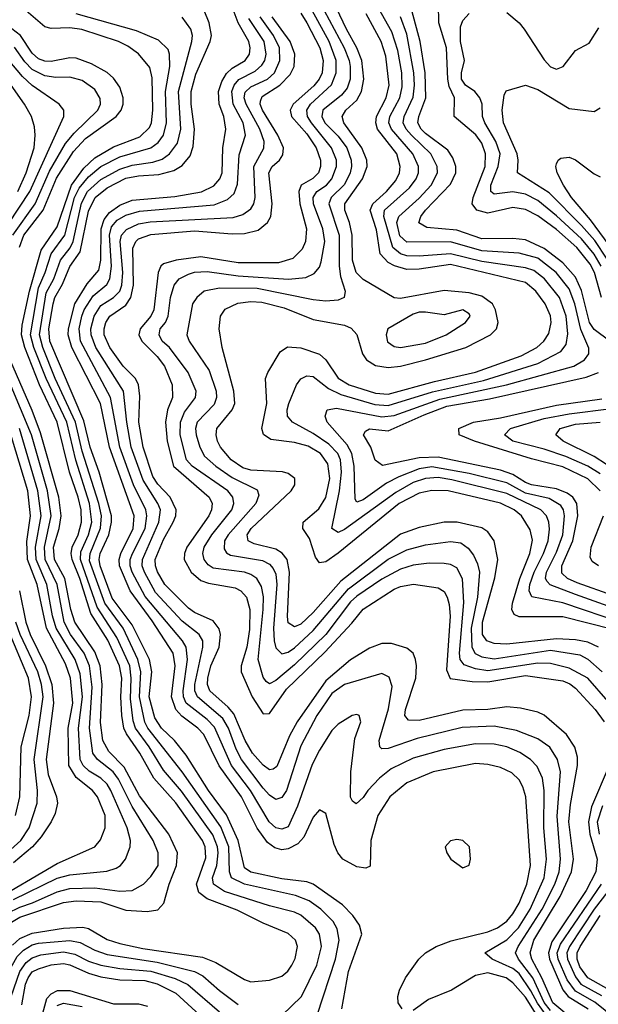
# Model space of a CAD drawing. Header units: inches. Extents: x 884549 to 1028252, y 526810 to 653624.
# Tile 411 of 656: x 905750 to 907604, y 634805 to 637960. Entities that reach past the tile are written whole.
import ezdxf

# ---------------------------------------------------------------- set-up
doc = ezdxf.new("R2010")
doc.units = ezdxf.units.IN
doc.header["$MEASUREMENT"] = 0
doc.layers.add('A9603', color=7, linetype='Continuous')

msp = doc.modelspace()

# ---------------------------------------------------------------- linework, layer by layer
at = {"layer": 'A9603', "color": 5}
for points, elevation in [([(906660.9, 638110), (906788.8, 637870), (906805.4, 637830), (906808.9, 637810), (906808, 637770), (906798.8, 637741.2), (906781.2, 637718.8), (906720.5, 637670), (906717.6, 637650), (906726.8, 637630), (906770, 637587), (906797.4, 637550), (906812.1, 637510), (906812.6, 637490), (906808.3, 637470), (906790, 637431.7), (906747.6, 637390), (906740.3, 637370), (906772.9, 637270), (906773.1, 637170), (906777.2, 637137.2), (906792.4, 637090), (906789.7, 637070), (906770, 637061.5), (906730, 637058.7), (906690, 637062.7), (906510, 637098.5), (906390, 637099.7), (906340.7, 637090), (906316.7, 637070), (906303.7, 637050), (906285.3, 636950), (906292.9, 636930), (906356.2, 636836.2), (906379, 636770), (906380.7, 636750), (906372.4, 636727.6), (906318.5, 636670), (906313.2, 636650), (906314.7, 636630), (906326.4, 636590), (906342.1, 636562.1), (906377.6, 636530), (906430, 636493.1), (906510, 636453.7), (906516.3, 636436.3), (906506.7, 636410), (906417.9, 636310), (906406, 636290), (906404.5, 636264.5), (906412, 636252), (906424.8, 636244.8), (906527.2, 636227.2), (906550, 636215.9), (906562.1, 636202.1), (906570, 636183.1), (906573.1, 636150), (906562.7, 636010), (906564.5, 635970), (906570, 635947.6), (906590, 635928.4), (906610, 635933), (906630, 635947.3), (906690, 636003.3), (906803.5, 636136.5), (906930, 636231.2), (906990, 636261.1), (907050, 636277.9), (907130, 636288.5), (907163.5, 636283.5), (907187, 636267), (907203.8, 636243.8), (907216.5, 636216.5), (907222.5, 636190), (907216.1, 636110), (907196.7, 636010), (907198.1, 635950), (907209.3, 635929.3), (907230, 635918.1), (907270, 635912.1), (907450, 635940.4), (907544.7, 635924.7), (907570, 635910.6), (907616.4, 635870)], 2940), ([(907604.2, 635950), (907570, 635965.3), (907530, 635972.5), (907470, 635975.8), (907310, 635959.5), (907270, 635961.5), (907246.7, 635970), (907232.9, 635990), (907233, 636030), (907271.7, 636171.7), (907282, 636230), (907269.5, 636290), (907250, 636319), (907230, 636331.8), (907151.3, 636350), (907110, 636350.5), (907030, 636333.2), (906970, 636311.8), (906779, 636161), (906690, 636060.1), (906650, 636023.7), (906630, 636014.6), (906610, 636027.8), (906607.5, 636047.5), (906613.9, 636190), (906606.9, 636230), (906591, 636251), (906570, 636263.2), (906500.9, 636280.9), (906481.2, 636290), (906478.9, 636310), (906490.9, 636330), (906619.4, 636450), (906631.5, 636470), (906631.1, 636490), (906610, 636505.9), (906591.8, 636511.8), (906490, 636516.3), (906464.2, 636524.2), (906427.1, 636550), (906393.3, 636590), (906383.8, 636610), (906379.4, 636630), (906381.5, 636650), (906430.3, 636709.7), (906438.6, 636730), (906436.1, 636770), (906398.7, 636910), (906388.2, 636970), (906393.2, 637010), (906407.5, 637032.5), (906448.2, 637051.8), (906490, 637057.5), (906525, 637055), (906596.5, 637036.5), (906690, 636999.6), (906790, 636981.3), (906811.8, 636971.8), (906830, 636951.7), (906848.3, 636890), (906861, 636870), (906890, 636852.1), (906930, 636845.5), (906970, 636849.8), (907050.1, 636870.1), (907179.2, 636910), (907258.4, 636950), (907277.5, 636970), (907282.5, 636990), (907274.6, 637030), (907264.5, 637050), (907230, 637074.3), (907190, 637085.2), (907110, 637092.9), (906970, 637067.1), (906950, 637068.9), (906850, 637127.4), (906827.8, 637150), (906816.3, 637190), (906815.2, 637270), (906806.3, 637310), (906790.9, 637350), (906791.4, 637370), (906848.2, 637450), (906862.7, 637490), (906862.1, 637510), (906846.2, 637550), (906788, 637630), (906782.8, 637650), (906795, 637670), (906830, 637702.4), (906845.3, 637730), (906851.8, 637770), (906845.6, 637830), (906830.2, 637870), (906796.8, 637930), (906720.8, 638090)], 2920), ([(907640.3, 636930), (907590, 636968), (907575.8, 636990), (907550, 637092.5), (907530, 637134.9), (907490, 637181.6), (907430, 637227.3), (907370, 637255.2), (907330, 637259.6), (907230, 637258.3), (907150, 637285.6), (907054.3, 637294.3), (907028.9, 637308.9), (907035.4, 637330), (907050.2, 637350), (907130, 637432.8), (907146.7, 637470), (907146.8, 637490), (907137.7, 637517.7), (907121.7, 637541.7), (907050, 637595.8), (907035.9, 637610), (907025.4, 637630), (907028.2, 637650), (907051.2, 637710), (907048.4, 637790), (907033.3, 637890), (906979.6, 638090)], 2820), ([(905726, 634994), (905750, 635015.7), (905790, 635033.1), (905890, 635049.4), (905951.9, 635051.9), (905970, 635047.4), (906030, 635012.6), (906070, 634999.4), (906144, 634984), (906335.6, 634955.6), (906378.5, 634938.5), (906470, 634885), (906490, 634877.5), (906550, 634882.7), (906590, 634895), (906609, 634911), (906621.4, 634930), (906632.1, 634952.1), (906639.3, 634990), (906633.6, 635010), (906610, 635032.3), (906530, 635064.5), (906446.3, 635106.3), (906350, 635142.5), (906323.1, 635163.1), (906316.5, 635190), (906345.6, 635274.4), (906343.5, 635310), (906335.6, 635330), (906250, 635450.5), (906179.7, 635530), (906135, 635610), (906091.5, 635671.5), (906083.7, 635690), (906076.9, 635730), (906073.3, 635790), (906076.3, 635850), (906069.8, 635890), (906031.9, 635971.9), (905977.4, 636057.4), (905942.1, 636170), (905917.7, 636230), (905914.1, 636250), (905918, 636270), (905936.4, 636310), (905947.8, 636350), (905946.6, 636390), (905937.3, 636430), (905909.5, 636510.5), (905870, 636670), (905813.2, 636790), (905765.7, 636910), (905755.8, 636950), (905758, 636981.9), (905780.6, 637090), (905818.5, 637221.5), (905870, 637296.4), (905915.6, 637430), (905955.5, 637484.5), (905990, 637517.1), (906050, 637552.7), (906134.6, 637585.4), (906165.4, 637614.6), (906172.2, 637630), (906176.1, 637670), (906174.2, 637774.2), (906166.6, 637806.6), (906130.6, 637850.6), (906095.9, 637875.9), (906066.5, 637890), (905949, 637929), (905910, 637934.2), (905850, 637932.1), (905830, 637937.8), (905747.9, 638007.9)], 3180), ([(906974.7, 634790), (906962.2, 634810), (906961.3, 634830), (906967, 634850), (906985.5, 634890), (907028.6, 634950), (907049.4, 634970), (907084.1, 634990), (907131.7, 635008.3), (907250, 635037.2), (907280.7, 635050), (907310, 635071.6), (907330, 635095.1), (907350, 635129.2), (907375.1, 635190), (907386.7, 635250), (907371.6, 635470), (907362.3, 635502.3), (907350, 635524.1), (907326.3, 635546.3), (907290, 635564.1), (907250, 635573.6), (907210, 635576.4), (907074, 635550), (906990, 635514.3), (906936.1, 635470), (906897.3, 635410), (906874.6, 635330), (906872.2, 635247.8), (906859.1, 635240.9), (906830, 635245.3), (906785, 635270), (906769.5, 635290), (906757.6, 635317.6), (906730, 635416.2), (906710, 635428.5), (906690, 635404.2), (906659.9, 635340.1), (906641.2, 635318.8), (906610, 635302.9), (906590, 635300.3), (906566.8, 635306.8), (906543.6, 635323.6), (906510, 635369.1), (906459.9, 635470), (906388.7, 635568.7), (906339.8, 635670), (906320.7, 635690), (906268.7, 635728.7), (906250, 635750), (906236.2, 635790), (906247.8, 635890), (906240.9, 635930), (906173.7, 636033.7), (906103.5, 636130), (906069.4, 636210), (906068, 636230), (906073.7, 636250), (906112.7, 636330), (906116.1, 636370), (906037.5, 636590), (906008.2, 636730), (905916.9, 636910), (905904.4, 636950), (905905.4, 636970), (905926.7, 637050), (905965.9, 637114.1), (906002.7, 637157.3), (906009.8, 637190.2), (906010.8, 637290), (906020.4, 637319.6), (906037.5, 637342.5), (906070, 637366.3), (906110, 637382.3), (906246.4, 637393.6), (906331.7, 637408.3), (906371.8, 637428.2), (906390.9, 637450), (906398.1, 637470), (906401, 637550), (906410.3, 637610), (906404, 637650), (906389, 637690), (906386.4, 637730), (906397.4, 637762.6), (906412.2, 637787.8), (906430, 637804.7), (906471.8, 637830), (906485.7, 637850), (906488.5, 637870), (906483.9, 637890), (906449.5, 637950), (906426.8, 638010)], 3080), ([(907685.8, 636025.8), (907490, 636091.1), (907390.3, 636110.3), (907382.1, 636130), (907384.2, 636150), (907397.7, 636190), (907428.2, 636250), (907442.7, 636290), (907447.2, 636327.2), (907444.7, 636350), (907437.6, 636370), (907419.7, 636390), (907310, 636441.8), (907133.8, 636486.2), (907090, 636493.2), (907050, 636490.5), (907010, 636476.8), (906954.7, 636445.3), (906790, 636326.2), (906770, 636317.3), (906750, 636329.7), (906774.8, 636450), (906780.4, 636510), (906778, 636550), (906769, 636570), (906740.4, 636600.4), (906690, 636634.4), (906623.7, 636670), (906607.9, 636690), (906606.8, 636710), (906612, 636730), (906636.3, 636790), (906650.4, 636809.6), (906670, 636818.7), (906690, 636817.1), (906738.9, 636778.9), (906779.1, 636759.1), (906887, 636727), (906930, 636724), (907072.4, 636767.6), (907235.8, 636804.2), (907410, 636858.4), (907483.3, 636896.7), (907500.3, 636919.7), (907506.5, 636953.5), (907500.5, 637010), (907479.2, 637070), (907431.4, 637130), (907396.5, 637156.5), (907370, 637165.1), (907230, 637185), (907130, 637210.3), (907030, 637202.6), (906990, 637204), (906969.9, 637210), (906945.4, 637230), (906916.2, 637330), (906918.6, 637350), (906998.9, 637421.1), (907019.8, 637450), (907027.2, 637470), (907027.3, 637490), (907009.1, 637530), (906940.5, 637610), (906932.6, 637630), (906936.1, 637650), (906967.4, 637710), (906975.2, 637744.8), (906973.8, 637790), (906961.2, 637861.2), (906941.9, 637921.9), (906890, 638014.8)], 2860), ([(907613.7, 637070), (907591.7, 637150), (907577.3, 637177.3), (907535.2, 637230), (907470, 637288.4), (907410, 637331.4), (907370, 637352.4), (907330, 637358.8), (907250, 637340.2), (907214.2, 637350), (907199.6, 637370), (907202.4, 637390), (907240.9, 637490), (907242.4, 637530), (907230, 637564.5), (907211.6, 637591.6), (907142.1, 637650), (907142.5, 637710), (907126.1, 637746.1), (907121, 637770), (907117.7, 637870), (907092.6, 637950), (907091.2, 638010)], 2780), ([(906590, 634768.9), (906652.4, 634830), (906701.2, 634930), (906716.1, 634990), (906709.7, 635029.7), (906697, 635050), (906650, 635090.3), (906630, 635099.8), (906550, 635120.1), (906406.2, 635166.2), (906370.3, 635190), (906367.8, 635210), (906380.9, 635250), (906385.8, 635290), (906383, 635310), (906368.3, 635348.3), (906267.9, 635487.9), (906210, 635555.2), (906164.5, 635630), (906121, 635690), (906113.2, 635713.2), (906104.2, 635784.2), (906106.9, 635850), (906102.1, 635890), (906060.9, 635980.9), (905997.9, 636077.9), (905944.2, 636230), (905945.3, 636254.7), (905969.6, 636310), (905980.3, 636350), (905973, 636410), (905928.9, 636548.9), (905901.1, 636670), (905834.2, 636810), (905794.7, 636910), (905784.5, 636950), (905810, 637101.1), (905831.7, 637150), (905850.8, 637210), (905893.9, 637270), (905925.2, 637390), (905940, 637420), (905970, 637457.1), (906010, 637489.6), (906070, 637520.6), (906170, 637549.8), (906193.1, 637566.9), (906210.5, 637590), (906220.2, 637630), (906216.8, 637730), (906230.5, 637810.5), (906229.9, 637849.9), (906224.9, 637864.9), (906194.3, 637894.3), (906124.2, 637924.2), (905930, 637979.5)], 3160), ([(906782.1, 634790), (906803.4, 634910), (906845.4, 635030), (906838.6, 635058.6), (906817.5, 635090), (906784, 635124), (906690, 635190.3), (906670, 635197.2), (906590, 635206.8), (906490, 635228.6), (906470, 635242.8), (906449.3, 635330), (906412.4, 635412.4), (906354.1, 635490), (906282.9, 635602.9), (906245.6, 635650), (906204.2, 635690), (906182.6, 635722.6), (906164.1, 635790), (906172.5, 635870), (906165, 635910), (906110, 636021.1), (906046.3, 636106.3), (906007.5, 636210), (906003.9, 636230), (906007.6, 636250), (906035, 636310), (906044.2, 636350), (906043.9, 636370), (906004.3, 636510), (905975.6, 636590), (905954.8, 636674.8), (905846.1, 636930), (905842.6, 636970), (905857.2, 637050), (905862.2, 637070), (905886.7, 637113.3), (905910.3, 637169.7), (905943.6, 637216.4), (905970, 637347), (905991.8, 637390), (906030, 637421.4), (906090, 637452.6), (906130, 637460.1), (906195.7, 637464.3), (906243.3, 637476.7), (906270, 637492.8), (906296.2, 637523.8), (906305.8, 637554.2), (906309.7, 637610), (906299.3, 637690), (906299.5, 637730), (906314, 637786), (906359.5, 637890), (906363.8, 637910), (906356.7, 637950), (906340.7, 637990)], 3120), ([(906650, 637981.4), (906669.5, 637950), (906711.5, 637870), (906722.1, 637830), (906718.4, 637790), (906709.2, 637770), (906691.7, 637748.3), (906625.6, 637690), (906616.1, 637670), (906620.7, 637650), (906670, 637594.7), (906699.7, 637550), (906713.9, 637510), (906713.4, 637490), (906706.6, 637470), (906688.7, 637451.3), (906651.7, 637430), (906643.7, 637410), (906647.3, 637370), (906668.5, 637290), (906665.6, 637250), (906654.7, 637225.3), (906624.7, 637195.3), (906578.6, 637181.4), (906450, 637181.5), (906330, 637200.8), (906250.6, 637189.4), (906210, 637177.7), (906201.5, 637170), (906193.2, 637150), (906179.5, 637030), (906170.1, 637009.9), (906135.8, 636970), (906131.5, 636950), (906141.1, 636930), (906190, 636881.2), (906213.1, 636850), (906238.4, 636790), (906238.9, 636750), (906223.4, 636710), (906216.7, 636670), (906222.6, 636610), (906242.6, 636530), (906356.5, 636430), (906366, 636410), (906364.5, 636390), (906356, 636370), (906284.8, 636270), (906277.2, 636250), (906276.7, 636230), (906299.3, 636190), (906330, 636163.5), (906354.3, 636154.3), (906439.5, 636139.5), (906458.6, 636130), (906476.3, 636110), (906486.7, 636070), (906486, 636006), (906477.8, 635950), (906459.5, 635890), (906458.8, 635870), (906494.1, 635790), (906530, 635736.1), (906550, 635736.7), (906605, 635815), (906726.9, 635933.1), (906813.8, 636026.2), (906850, 636071.6), (906950, 636135.4), (906970, 636144.2), (907010.9, 636150.9), (907090, 636139.9), (907110, 636127.8), (907119.6, 636110), (907126.2, 636086.2), (907128.7, 636048.7), (907116.8, 635876.8), (907129, 635849), (907199.7, 635839.7), (907250, 635838.4), (907370, 635858.2), (907490, 635841.9), (907512.4, 635832.4), (907530, 635818.4), (907593.5, 635750), (907622.4, 635710)], 2980), ([(907635.5, 635775.5), (907569.8, 635849.8), (907510, 635882), (907450, 635896.8), (907410, 635898.5), (907250, 635873.6), (907210, 635879.8), (907173.4, 635893.4), (907161.3, 635910), (907158.9, 635930), (907172.8, 636092.8), (907168.7, 636168.7), (907150, 636203.6), (907130, 636214.7), (907110, 636218.1), (907061.5, 636218.5), (907010, 636212.3), (906970, 636199.9), (906910, 636167.8), (906830, 636112.9), (906810, 636094.3), (906730, 635990.5), (906630, 635893.3), (906570, 635842.9), (906550, 635831.8), (906539.4, 635839.4), (906530, 635852.9), (906514.2, 635910), (906529.8, 636070), (906530.4, 636110.4), (906524, 636144), (906509.3, 636169.3), (906490, 636182.5), (906469.5, 636189.5), (906370, 636203.1), (906353.2, 636213.2), (906340.3, 636230), (906336, 636250), (906340.5, 636270), (906365.3, 636310), (906429, 636390), (906436, 636410), (906432.9, 636430), (906416.5, 636450), (906302.4, 636530), (906284, 636550), (906264, 636630), (906264.6, 636670), (906277.2, 636702.8), (906312.5, 636750), (906314.7, 636770), (906289.9, 636830), (906229.8, 636909.8), (906206.5, 636930), (906196, 636950), (906199.6, 636970), (906216.5, 636990), (906225.7, 637010), (906232.8, 637070), (906244.5, 637110), (906260.2, 637130), (906290, 637145.3), (906310, 637151.1), (906350, 637153), (906450, 637139.8), (906611.2, 637128.8), (906666, 637134), (906693.3, 637146.7), (906710, 637167.7), (906715.9, 637184.1), (906726.9, 637250), (906721.1, 637290), (906691.5, 637370), (906690.2, 637390), (906701.4, 637410), (906732.4, 637430), (906750.1, 637449.9), (906765, 637490), (906764.6, 637510), (906749.2, 637550), (906684.4, 637630), (906672, 637650), (906669.2, 637670), (906681.1, 637690), (906748.9, 637751.1), (906764, 637790), (906763.7, 637830), (906740.7, 637890), (906686.3, 637990)], 2960), ([(907650, 636006.1), (907490, 636046.4), (907350, 636047.2), (907334, 636054), (907326, 636070), (907328.4, 636090), (907352.3, 636170), (907384.3, 636250), (907392.7, 636292.7), (907385, 636325), (907357.4, 636370), (907333.7, 636390), (907290, 636410.5), (907122.4, 636450), (907070, 636451.5), (907030, 636443.2), (906965, 636410), (906770, 636250.5), (906730, 636223), (906710, 636219.7), (906697.8, 636237.8), (906678, 636298), (906656.9, 636330), (906658, 636350), (906707.7, 636392.3), (906730.9, 636429.1), (906743.4, 636490), (906737.4, 636537.4), (906713.2, 636570), (906674, 636594), (906630, 636605.8), (906554.8, 636614.8), (906530.7, 636630.7), (906525.6, 636650), (906541.1, 636730), (906537.4, 636810), (906544.9, 636830), (906584.5, 636895.5), (906608.2, 636911.8), (906650, 636908.7), (906710, 636888), (906730.2, 636870.2), (906770, 636811.7), (906805.8, 636790), (906890, 636763.1), (906930, 636760.5), (907078.8, 636801.2), (907210, 636830.8), (907356.8, 636883.2), (907406.6, 636910), (907428.7, 636930), (907445, 636955), (907452.6, 636990), (907450, 637011.7), (907433.7, 637050), (907403.9, 637090), (907370, 637117.7), (907130, 637175.5), (907030, 637160.6), (906990, 637159.3), (906951, 637171), (906930, 637182.7), (906905, 637210), (906892.9, 637287.1), (906873, 637350), (906881, 637370), (906925.4, 637410), (906955.2, 637444.8), (906966.7, 637470), (906969.1, 637490), (906957.7, 637530), (906896.2, 637610), (906890.4, 637630), (906893.4, 637650), (906924.2, 637710), (906933.7, 637750), (906923, 637843), (906908.3, 637890), (906859.5, 637979.5)], 2880), ([(907613.1, 637170), (907590, 637209.2), (907550, 637257.9), (907470, 637332), (907410, 637380.8), (907370, 637401.1), (907330, 637408.3), (907270, 637401), (907259.3, 637410), (907258.7, 637430), (907283.2, 637490), (907289, 637530), (907275.3, 637570), (907240.1, 637630), (907232.9, 637650), (907231.2, 637690), (907224, 637710), (907207.8, 637730), (907177.9, 637750), (907165.1, 637770), (907164.9, 637790), (907174.9, 637830), (907162.2, 637890), (907162.2, 637937.8), (907170, 637958), (907190, 637980.3)], 2760), ([(907310, 637983.6), (907350, 637950.7), (907366.5, 637930), (907430, 637831.3), (907450, 637809.6), (907470, 637801.9), (907491.3, 637810), (907530, 637861.8), (907574.7, 637885.3), (907605.6, 637934.4)], 2760), ([(906703.1, 634770), (906761.6, 634950), (906772.9, 635010), (906766.7, 635046.7), (906753.9, 635070), (906714.9, 635110), (906676.8, 635136.8), (906633.5, 635153.5), (906469.8, 635189.8), (906428.6, 635210), (906421.7, 635230), (906419.3, 635310), (906394, 635374), (906270, 635549.9), (906160.6, 635690), (906150, 635709.5), (906133.8, 635790), (906137.9, 635870), (906128.5, 635910), (906080.9, 636010), (906022.2, 636090), (905973.6, 636226.4), (905975.6, 636250), (906009, 636331), (906011.6, 636370), (906003.3, 636410), (905950, 636577.4), (905928.4, 636670), (905863.7, 636810), (905823.6, 636910), (905812.8, 636950), (905834.9, 637085.1), (905858.9, 637130), (905880.5, 637190), (905910.8, 637229.2), (905920.8, 637250), (905948.1, 637371.9), (905967, 637410), (906010, 637448.6), (906070, 637481.8), (906110, 637494), (906176.7, 637503.3), (906206.5, 637513.5), (906230, 637530.8), (906255, 637565), (906265.7, 637610), (906258.1, 637730), (906301.5, 637890), (906302.9, 637910), (906297.8, 637930), (906270, 637968.1)], 3140), ([(907450, 634750.7), (907408.3, 634808.3), (907387.9, 634847.9), (907350, 634903.4), (907330, 634919.7), (907263.9, 634950), (907239.8, 634970), (907310, 635011.7), (907347.9, 635050), (907385.5, 635110), (907430.2, 635210), (907437.8, 635270), (907429.2, 635370), (907430.5, 635490.5), (907424.8, 635530), (907407.5, 635567.4), (907386.6, 635590), (907352.3, 635612.3), (907310, 635629.9), (907270, 635638.7), (907210, 635640.1), (907110, 635621.3), (907010, 635593.3), (906940, 635560), (906902.1, 635530), (906864.8, 635490), (906850, 635467.3), (906827.6, 635447.6), (906815.8, 635455.8), (906810, 635469.3), (906810.6, 635550), (906823.7, 635656.3), (906842.8, 635710), (906837.6, 635730), (906830, 635733.2), (906814.8, 635730), (906770, 635702.7), (906750, 635682.2), (906710, 635619.8), (906686.9, 635573.1), (906640.2, 635439.8), (906610, 635374), (906590, 635366), (906570, 635370.6), (906548.8, 635390), (906488.7, 635490), (906428.5, 635570), (906373.6, 635693.6), (906350, 635718.1), (906283.4, 635770), (906274.7, 635790), (906272.9, 635810), (906287.4, 635910), (906282.9, 635950), (906271.2, 635970), (906152.1, 636112.1), (906110, 636189.6), (906103.4, 636210), (906103.5, 636230), (906110.8, 636249.2), (906151.1, 636330), (906156.9, 636370), (906153.4, 636390), (906114.4, 636470), (906070.9, 636590), (906041, 636750), (905944.4, 636930), (905939.6, 636970), (905948.7, 637010), (905956.4, 637030), (905985, 637075), (906028.5, 637111.5), (906038.9, 637130), (906044.1, 637170), (906037.6, 637270), (906043.9, 637296.1), (906062.3, 637317.7), (906090, 637333.7), (906133.2, 637346.8), (906372.9, 637367.1), (906415.9, 637384.1), (906436.6, 637403.4), (906447.1, 637432.9), (906452.3, 637527.7), (906472.6, 637590), (906465.8, 637630), (906434.1, 637690), (906429.5, 637730), (906436.6, 637750), (906451.6, 637768.4), (906504.2, 637795.8), (906525.7, 637814.3), (906534.8, 637830), (906539, 637850), (906532.6, 637890), (906484, 637964)], 3060), ([(907450, 634785.3), (907430.6, 634810.6), (907393.9, 634890), (907347.7, 634950), (907338.6, 634970), (907346.6, 634990), (907424.1, 635110), (907464.6, 635190), (907478.2, 635230), (907483, 635270), (907472.3, 635407.7), (907482.2, 635550), (907473.2, 635590), (907448.6, 635628.6), (907410, 635656.2), (907341.9, 635681.9), (907270, 635696), (907167.9, 635692.1), (907022.9, 635657.1), (906930, 635624.3), (906910, 635623.8), (906903.6, 635630), (906901.1, 635650), (906931.7, 635751.7), (906943.5, 635823.5), (906933, 635853), (906910, 635865), (906790, 635829.9), (906750, 635801.1), (906701.6, 635730), (906650, 635633.3), (906604.1, 635490), (906590, 635467.2), (906570, 635461.7), (906550, 635474.9), (906530, 635497.6), (906460.6, 635590), (906443, 635623), (906418.4, 635690), (906400.4, 635720.4), (906319.2, 635790), (906311, 635810), (906311.1, 635830), (906336.6, 635950), (906335.9, 635970), (906325, 635990), (906270, 636032.8), (906185.2, 636125.2), (906149, 636190), (906142.2, 636210), (906142.8, 636230), (906195.5, 636350), (906200.3, 636390), (906192.7, 636410), (906144.9, 636484.9), (906107, 636590), (906092.6, 636670), (906082.7, 636770), (905993.2, 636910), (905978.4, 636950), (905977.4, 636970), (905988.7, 637010), (906010, 637044.5), (906050, 637070.3), (906070, 637090.1), (906076.6, 637110), (906079.8, 637150), (906071.9, 637250), (906076.1, 637270), (906091.9, 637288.1), (906130, 637305.8), (906167.5, 637312.5), (906433.1, 637326.9), (906464.3, 637335.7), (906490, 637354.5), (906499.4, 637370), (906503.9, 637390), (906499.3, 637490), (906531.4, 637548.6), (906532.6, 637570), (906518.9, 637610), (906475.5, 637690), (906469.1, 637710), (906472.1, 637727.9), (906490, 637745.5), (906543.4, 637770), (906565.6, 637790), (906583.4, 637830), (906582.2, 637870), (906562.7, 637910), (906520.4, 637970)], 3040), ([(907529.4, 634750), (907457.4, 634810), (907422.8, 634890), (907390.3, 634950), (907385.1, 634970), (907396.9, 635010), (907481.8, 635150), (907518, 635230), (907523.7, 635270), (907509.6, 635390), (907514.5, 635445.5), (907537.2, 635570), (907536.9, 635596.9), (907528.9, 635628.9), (907501.9, 635670), (907430, 635732.1), (907410, 635741.3), (907354, 635754), (907310, 635758.3), (907249.8, 635750.2), (907170, 635747.4), (907030, 635714.6), (906995.1, 635715.1), (906984, 635730), (906985.4, 635750), (907019.4, 635850), (907021.5, 635890), (907017.9, 635910), (907010, 635930.7), (906990, 635946.7), (906941.2, 635961.2), (906910, 635961.5), (906870, 635946), (906810, 635908.7), (906730, 635841.1), (906638.4, 635710), (906614.6, 635665.4), (906573.1, 635566.9), (906561.6, 635558.4), (906550, 635555.9), (906530, 635571.5), (906495.3, 635610), (906472.4, 635650), (906435.8, 635735.8), (906417.6, 635757.6), (906358.4, 635810), (906351.2, 635830), (906351.9, 635850), (906362.2, 635890), (906388.7, 635950), (906392.6, 635990), (906388.7, 636008.7), (906370, 636034.4), (906310, 636060.8), (906290, 636074.4), (906214.5, 636150), (906191.1, 636191.1), (906184.2, 636210), (906183.7, 636230), (906210, 636294.9), (906241.7, 636350), (906249.7, 636370), (906250.7, 636390), (906231.2, 636430), (906192.4, 636472.3), (906176.5, 636496.5), (906145.5, 636590), (906131.2, 636670), (906134, 636754), (906130.5, 636790.5), (906120.3, 636810), (906081.1, 636850), (906038.2, 636910), (906020.4, 636950), (906019.7, 636970), (906025.7, 636990), (906038.7, 637010), (906090, 637045.7), (906105.6, 637070), (906114.2, 637110), (906111.6, 637228.4), (906121.2, 637250), (906130, 637258.2), (906170, 637272.1), (906310, 637283.8), (906430, 637274.2), (906470, 637275.3), (906514, 637286), (906544, 637310), (906554, 637330), (906558.8, 637370), (906547.5, 637470), (906558.1, 637490), (906581.6, 637510), (906592.8, 637527.2), (906594.9, 637550), (906577.2, 637590), (906527.1, 637670), (906519.6, 637690), (906520.7, 637699.3), (906526.3, 637713.7), (906582.6, 637750), (906615.7, 637784.3), (906628.7, 637810), (906630.7, 637850), (906616.2, 637890), (906558.3, 637970)], 3020), ([(907650, 636075.3), (907530, 636118.3), (907449.6, 636149.6), (907439.8, 636159.8), (907434.3, 636170), (907437.6, 636190), (907470, 636253.6), (907490, 636310), (907494.8, 636370), (907492.2, 636390), (907483.8, 636403.8), (907446, 636426), (907370, 636443.4), (907310, 636476.5), (907190, 636506.2), (907070, 636527.8), (907030, 636521.2), (906964.7, 636495.3), (906924.9, 636475.1), (906850, 636421.8), (906830, 636414.2), (906824, 636424), (906821.4, 636530), (906814.2, 636570), (906798.4, 636598.4), (906734.4, 636670), (906728.9, 636690), (906734.8, 636710), (906764.6, 636715.4), (906910, 636687.4), (906950, 636691.7), (907096, 636744), (907309.2, 636790), (907525.2, 636850), (907559.4, 636870), (907573, 636890), (907572.8, 636907.2), (907547.1, 636967.1), (907528.4, 637050), (907510, 637097.8), (907468.3, 637150), (907410, 637195.8), (907350, 637212), (907230, 637220), (907130, 637248.6), (906990, 637247.3), (906967.6, 637267.6), (906958.3, 637310), (906964.4, 637330), (907030, 637388.3), (907067.9, 637430), (907088.1, 637470), (907087.8, 637490), (907067, 637530), (907004.8, 637590), (906987.8, 637610), (906978.3, 637630), (906981, 637650), (907010, 637712.1), (907015, 637750), (907012.7, 637790), (906990, 637913.6), (906969.6, 637969.6)], 2840), ([(905749, 637231), (905762.6, 637270), (905824.9, 637350), (905867.3, 637452.7), (905921.7, 637538.3), (905960.8, 637579.2), (906058.6, 637650), (906074.7, 637670), (906081.3, 637690), (906081, 637710), (906070, 637743.7), (906050, 637773), (906030, 637791.3), (905979.1, 637819.1), (905930, 637836.6), (905910, 637838), (905850, 637826.4), (905830, 637827.3), (905810, 637835.2), (905790, 637852.9), (905752.4, 637910), (905710, 637942.1)], 3220), ([(905727.3, 637270), (905798.7, 637370), (905845.5, 637474.5), (905896.8, 637563.2), (905923.8, 637596.2), (905999.7, 637670), (906009, 637690), (906007.8, 637707.8), (905990, 637736.9), (905950, 637765.7), (905910, 637776.4), (905865.1, 637774.9), (905830, 637780), (905790, 637801.2), (905765.7, 637825.7), (905732.5, 637872.5)], 3240), ([(905713.5, 637306.5), (905782.3, 637410), (905891, 637650), (905890.6, 637670), (905876.1, 637690), (905790, 637749.6), (905758.1, 637778.1), (905713, 637833)], 3260), ([(905743.7, 637410), (905770, 637470), (905795.6, 637550), (905799.5, 637590), (905796.8, 637616.8), (905787.4, 637650), (905765.2, 637690), (905683.7, 637803.7)], 3280), ([(907632.4, 637192.4), (907592.3, 637252.3), (907550, 637301.3), (907445.7, 637405.7), (907344.5, 637470), (907347.1, 637510), (907343.6, 637530), (907299.9, 637630), (907295.5, 637670), (907301.7, 637718.3), (907307.9, 637732.1), (907370, 637750.2), (907410, 637736.1), (907510, 637675.4), (907590, 637666.4), (907610, 637677.6)], 2740), ([(907637.9, 637237.9), (907578.9, 637318.9), (907517.4, 637390), (907491.7, 637430), (907471.4, 637470), (907467.4, 637490), (907470, 637498.8), (907475.1, 637510), (907483.9, 637516.1), (907510, 637519.3), (907530, 637511), (907590, 637466.8), (907610, 637456.3)], 2720), ([(905691.5, 635048.5), (905750, 635084.6), (905890, 635131.6), (905930, 635136.9), (906010, 635133.1), (906090, 635106.9), (906157.7, 635102.3), (906192.2, 635107.8), (906211.4, 635128.6), (906228, 635190), (906252, 635250), (906254.7, 635290), (906227.7, 635350), (906133.2, 635473.2), (906084.7, 635564.7), (906034.9, 635614.9), (906016.3, 635650), (906008.1, 635708.1), (906013.9, 635830), (906007.2, 635890), (905990, 635934.5), (905925.8, 636030), (905913.5, 636070), (905894, 636170), (905861.5, 636230), (905857.5, 636270), (905876.3, 636330), (905882.5, 636370), (905875, 636430), (905816.4, 636636.4), (905790, 636707.9), (905710.6, 636890)], 3220), ([(905710, 635097), (905750, 635116.6), (905790.8, 635130), (905870, 635165.9), (905910, 635176.2), (905990, 635178), (906070, 635167.5), (906110, 635170.1), (906146.1, 635190), (906170, 635215), (906192.9, 635250), (906192.8, 635290), (906177.7, 635330), (906110, 635438.9), (906066.3, 635526.3), (906049.5, 635549.5), (905998.4, 635590), (905984.3, 635610), (905973.6, 635690), (905981.7, 635821.7), (905972.8, 635890), (905956.6, 635930), (905912, 635990), (905891.8, 636030), (905869.3, 636150), (905831.5, 636230), (905828.8, 636270), (905850, 636370), (905839, 636450), (905787.8, 636630), (905686.2, 636870)], 3240), ([(907650, 636115), (907535.9, 636155.9), (907504.6, 636170), (907486.8, 636186.8), (907486.7, 636210), (907521.6, 636290), (907538.5, 636370), (907534.6, 636410), (907521.6, 636430), (907503.5, 636443.5), (907470, 636457.3), (907389.4, 636470), (907370, 636477), (907330, 636502.3), (907290, 636516.6), (907090, 636558), (907030, 636556.6), (906911.6, 636531.6), (906888.4, 636548.4), (906874.7, 636590), (906851.4, 636630), (906858, 636642), (906870, 636649.4), (906930, 636642.7), (907045.6, 636694.4), (907118.7, 636721.3), (907254.9, 636745.1), (907565, 636815), (907604.6, 636830)], 2820), ([(907609.7, 636450), (907570, 636489.2), (907490, 636527.4), (907390, 636553.2), (907207.3, 636610), (907157.7, 636630), (907156.3, 636650), (907204.1, 636670), (907290, 636684.1), (907470, 636725.5), (907615, 636745)], 2780), ([(907610, 636504.7), (907570, 636529.6), (907500, 636560), (907430, 636584.4), (907329.9, 636610), (907302.6, 636630), (907322.2, 636650), (907430, 636681.8), (907510, 636697.2), (907645.5, 636714.5)], 2760), ([(905653.8, 635130), (905870, 635256.4), (905990.3, 635309.7), (906008.1, 635331.9), (906023.8, 635370), (906023.3, 635410), (905999.3, 635470), (905982.5, 635490), (905930, 635532.3), (905906.9, 635570), (905904.6, 635690), (905919.3, 635770), (905912.7, 635850), (905896.5, 635896.5), (905835.9, 636010), (905805.8, 636150), (905774.4, 636230), (905772.4, 636287.6), (905784.3, 636370), (905775.4, 636450), (905709.5, 636669.5)], 3280), ([(907630, 636534.7), (907590, 636560.4), (907490.5, 636610), (907467.5, 636630), (907481.5, 636650), (907530, 636664), (907610, 636671)], 2740), ([(905730, 635140.9), (905870, 635208.7), (905910, 635220.4), (906028.3, 635231.7), (906058.7, 635241.3), (906072.6, 635250), (906088.2, 635270), (906103.2, 635310), (906104.5, 635330), (906093.9, 635370), (906042.1, 635490), (906030.1, 635510.1), (906010, 635529.7), (905972.5, 635552.5), (905953, 635570), (905943.3, 635590), (905938.2, 635690), (905950.4, 635790), (905943.6, 635863.6), (905927.1, 635910), (905866.8, 636010), (905854.7, 636050), (905836.4, 636150), (905802.3, 636230), (905799.7, 636270), (905818, 636370), (905807.7, 636450), (905749.2, 636650)], 3260), ([(907604, 636210), (907583.9, 636223.9), (907577.9, 636237.9), (907581.1, 636270), (907620.3, 636370)], 2780), ([(905749.3, 636130), (905769.5, 636030), (905783.1, 635990), (905832.4, 635890), (905852.5, 635830), (905857.7, 635770), (905834.9, 635590), (905841.2, 635541.2), (905867.3, 635470), (905870.2, 635449.8), (905863.6, 635416.4), (905850.7, 635390), (905818.6, 635341.4), (905790.7, 635309.3), (905730, 635257.9)], 3320), ([(905710, 635291.4), (905752.9, 635330), (905780.4, 635370), (905805.7, 635450), (905806.1, 635490), (905796.2, 635590), (905824.8, 635790), (905819.4, 635830), (905807.2, 635870), (905750.6, 635990), (905737.7, 636030)], 3340), ([(905735.8, 635410), (905749.9, 635470.1), (905754.1, 635630), (905779.8, 635730), (905786.9, 635790), (905777.7, 635850), (905710.5, 636010.5)], 3360), ([(907637.9, 635570), (907582.3, 635437.7), (907571.7, 635390), (907576.2, 635350), (907600.2, 635270), (907595.3, 635230), (907564.4, 635170), (907454.3, 635005.7), (907443.5, 634970), (907447.5, 634950), (907490, 634851.1), (907506.8, 634830), (907570.9, 634790.9)], 2980), ([(907607.2, 635350), (907601.2, 635390), (907618, 635442)], 2960), ([(907658.2, 634758.2), (907592, 634812), (907530, 634846.7), (907503.6, 634883.6), (907475, 634950), (907471.7, 634970), (907482.1, 634997.9), (907614.2, 635190)], 2960), ([(907652, 635190), (907590.8, 635110), (907510.8, 634990), (907503.1, 634970), (907504.8, 634950), (907530, 634892.7), (907547.7, 634870), (907613.5, 634833.5)], 2940), ([(907690, 634822.5), (907570, 634890), (907544.8, 634924.8), (907535.8, 634950), (907536.1, 634970), (907545.7, 634990), (907610.1, 635090)], 2920), ([(905413.7, 634786.3), (905454.9, 634810), (905530, 634840), (905570, 634842.7), (905630, 634832), (905661.6, 634838.4), (905683.6, 634856.4), (905741.9, 634958.1), (905761.4, 634978.6), (905790, 634995.3), (905810, 635001.1), (905910, 635009.8), (905943.2, 635003.2), (905990, 634978.4), (906030, 634964.3), (906190, 634940.5), (906309.9, 634909.9), (906336, 634896), (906390, 634848.9), (906450, 634804.8)], 3160), ([(905696.2, 634803.8), (905710, 634812.6), (905721.7, 634830), (905749.6, 634910), (905770, 634939.3), (905790, 634954.1), (905816.9, 634963.1), (905890, 634973), (905926, 634966), (905970, 634943.7), (906010, 634929.9), (906070, 634919.9), (906170, 634911.6), (906247.2, 634887.2), (906288.8, 634868.8), (906390, 634780.4)], 3140), ([(905756.5, 634803.5), (905768.3, 634870), (905777, 634890), (905790, 634908.9), (905810, 634918.6), (905850, 634931), (905890, 634935.7), (905910, 634931.8), (905970, 634904.9), (906010, 634893), (906070, 634883.6), (906150, 634881.1), (906190, 634871), (906250, 634840.3), (906327.2, 634770)], 3120), ([(907438.7, 634718.7), (907370, 634827.9), (907330, 634874.1), (907308, 634890), (907250, 634906.3), (907210, 634897.8), (907133.4, 634850), (907059.3, 634820.7), (907010, 634785)], 3080), ([(905814.9, 634745.1), (905836.5, 634823.5), (905850, 634838.6), (905871.1, 634848.9), (905910, 634849.4), (906050, 634806.1), (906130, 634806.9), (906159, 634799)], 3080), ([(905870, 634800.7), (905890, 634808.6), (905950, 634797.7)], 3060)]:
    msp.add_lwpolyline(points, dxfattribs=dict(at, elevation=elevation))
for points, elevation in [([(907170, 637030.3), (907110, 637014.5), (907050, 637022.8), (907030, 637022.8), (907010, 637016.4), (906929.4, 636970), (906923.9, 636950), (906928.4, 636928.4), (906950, 636913.2), (906970, 636909.3), (907050, 636923.3), (907116.5, 636950), (907178.4, 636990), (907192.7, 637010), (907190, 637017.4)], 2940), ([(907150, 635333), (907130, 635329.3), (907113.4, 635310), (907118.4, 635290), (907130.7, 635270), (907170, 635242), (907190, 635251.3), (907194.3, 635270), (907191.1, 635310), (907170, 635329.5)], 3120)]:
    msp.add_lwpolyline(points, close=True, dxfattribs=dict(at, elevation=elevation))

doc.saveas('drawing.dxf')
